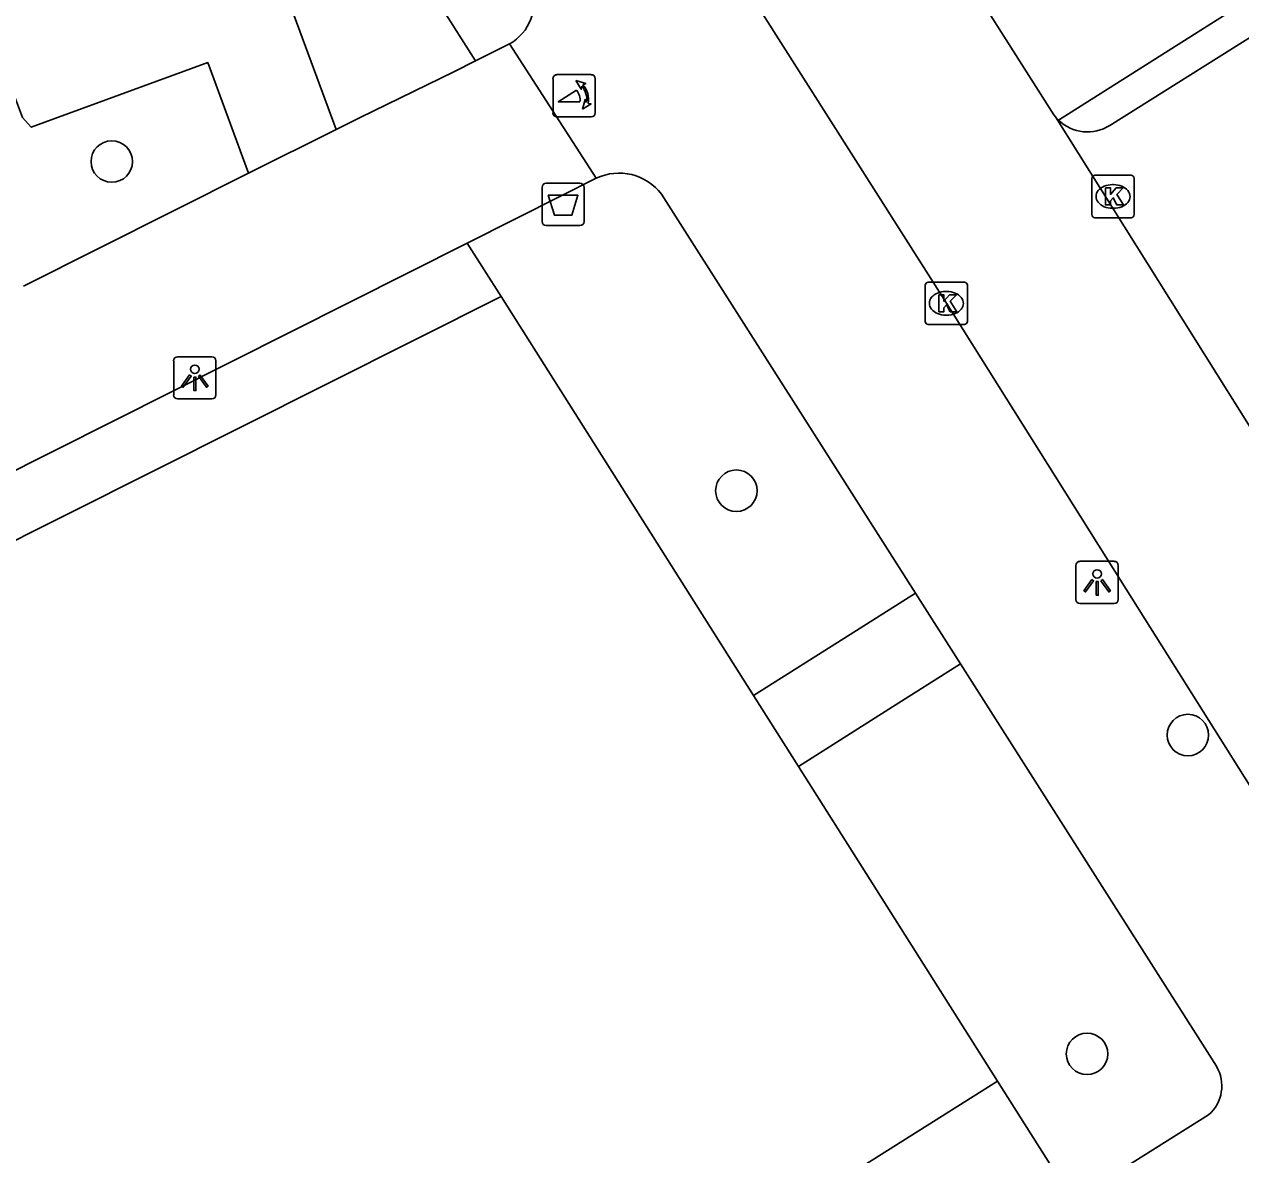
# Model space of a CAD drawing. Extents: x 162347 to 162868, y 381221 to 381813.
# Drawn here: x 162549.42 to 162578.1, y 381475.54 to 381502.19 of the extents above; entities that cross this region are included whole.
import ezdxf

# ---------------------------------------------------------------- set-up
doc = ezdxf.new("R2010")
doc.units = 0
for name, color, linetype in [('IMGEO_Afvalbak', 7, 'Continuous'), ('IMGEO_Boom', 7, 'Continuous'), ('IMGEO_Groenvoorziening', 7, 'Continuous'), ('IMGEO_Kolk', 7, 'Continuous'), ('IMGEO_Lichtpunt', 7, 'Continuous'), ('IMGEO_Parkeervlak_open', 7, 'Continuous'), ('IMGEO_Poller', 7, 'Continuous'), ('IMGEO_Rijbaan_lokaal_open', 7, 'Continuous'), ('IMGEO_Voetpad_open', 7, 'Continuous')]:
    doc.layers.add(name, color=color, linetype=linetype)

msp = doc.modelspace()

# ---------------------------------------------------------------- linework, layer by layer
at = {"layer": 'IMGEO_Afvalbak'}
for p, q in [((162561.626, 381497.548), (162561.626, 381498.348)), ((162561.626, 381498.348), (162561.626, 381497.548)), ((162561.726, 381498.448), (162562.516, 381498.448)), ((162562.516, 381498.448), (162561.726, 381498.448)), ((162562.616, 381498.348), (162562.616, 381497.548)), ((162562.616, 381497.548), (162562.616, 381498.348)), ((162562.516, 381497.448), (162561.726, 381497.448)), ((162561.726, 381497.448), (162562.516, 381497.448))]:
    msp.add_line(p, q, dxfattribs=at)
msp.add_lwpolyline([(162561.769, 381498.162), (162562.473, 381498.162), (162562.324, 381497.692), (162561.918, 381497.692), (162561.769, 381498.162)], dxfattribs=at)
for centre, start, end in [((162561.726, 381498.348), 90, 180), ((162561.726, 381498.348), 90, 180), ((162562.516, 381498.348), 0, 90), ((162562.516, 381498.348), 360, 90), ((162561.726, 381497.548), 180, 270), ((162561.726, 381497.548), 180, 270), ((162562.516, 381497.548), 270, 0), ((162562.516, 381497.548), 270, 0)]:
    msp.add_arc(centre, 0.1, start, end, dxfattribs=at)
at = {"layer": 'IMGEO_Boom'}
for centre in [(162551.479, 381498.959), (162566.208, 381491.195), (162576.854, 381485.433), (162574.477, 381477.913)]:
    msp.add_circle(centre, 0.489, dxfattribs=at)
at = {"layer": 'IMGEO_Groenvoorziening'}
for points in [[(162560.058, 381501.335), (162538.625, 381535.045)], [(162550.736, 381511.338), (162552.276, 381511.89), (162556.772, 381499.718)], [(162554.707, 381498.682), (162553.744, 381501.291), (162549.58, 381499.767), (162549.377, 381500), (162545.78, 381509.563), (162550.736, 381511.338)], [(162559.862, 381497.036), (162560.659, 381495.777)], [(162560.659, 381495.777), (162538.071, 381484.442), (162500, 381465.338), (162494.068, 381462.441)], [(162566.612, 381486.366), (162560.659, 381495.777)], [(162567.67, 381484.693), (162572.367, 381477.268)], [(162572.367, 381477.268), (162564.943, 381472.596)], [(162572.367, 381477.268), (162574.139, 381474.467)]]:
    msp.add_lwpolyline(points, dxfattribs=at)
at = {"layer": 'IMGEO_Kolk'}
for p, q in [((162574.588, 381497.709), (162574.588, 381498.561)), ((162574.663, 381498.635), (162575.515, 381498.635)), ((162575.589, 381498.561), (162575.589, 381497.709)), ((162575.076, 381498.415), (162575.101, 381498.415)), ((162575.515, 381497.635), (162574.663, 381497.635)), ((162575.099, 381497.855), (162575.074, 381497.855)), ((162570.658, 381495.189), (162570.658, 381496.041)), ((162570.733, 381496.115), (162571.585, 381496.115)), ((162571.659, 381496.041), (162571.659, 381495.189)), ((162571.146, 381495.895), (162571.171, 381495.895)), ((162571.169, 381495.335), (162571.144, 381495.335)), ((162571.585, 381495.115), (162570.733, 381495.115))]:
    msp.add_line(p, q, dxfattribs=at)
for points in [[(162574.588, 381497.709), (162574.588, 381498.561)], [(162574.663, 381498.635), (162575.515, 381498.635)], [(162575.589, 381498.561), (162575.589, 381497.709)], [(162574.909, 381498.335), (162575.032, 381498.335), (162575.032, 381498.184), (162575.162, 381498.335), (162575.326, 381498.335), (162575.18, 381498.184), (162575.333, 381497.935), (162575.181, 381497.935), (162575.096, 381498.099), (162575.032, 381498.032), (162575.032, 381497.935), (162574.909, 381497.935), (162574.909, 381498.335)], [(162575.515, 381497.635), (162574.663, 381497.635)], [(162570.658, 381495.189), (162570.658, 381496.041)], [(162570.733, 381496.115), (162571.585, 381496.115)], [(162571.659, 381496.041), (162571.659, 381495.189)], [(162570.979, 381495.815), (162571.102, 381495.815), (162571.102, 381495.664), (162571.232, 381495.815), (162571.396, 381495.815), (162571.25, 381495.664), (162571.403, 381495.415), (162571.251, 381495.415), (162571.166, 381495.579), (162571.102, 381495.512), (162571.102, 381495.415), (162570.979, 381495.415), (162570.979, 381495.815)], [(162571.585, 381495.115), (162570.733, 381495.115)]]:
    msp.add_lwpolyline(points, dxfattribs=at)
for centre, start, end in [((162574.665, 381498.559), 91.552, 178.448), ((162574.665, 381498.559), 91.552, 178.448), ((162575.513, 381498.559), 1.552, 88.448), ((162575.513, 381498.559), 1.552, 88.448), ((162574.665, 381497.711), 181.552, 268.448), ((162574.665, 381497.711), 181.552, 268.448), ((162575.513, 381497.711), 271.552, 358.448), ((162575.513, 381497.711), 271.552, 358.448), ((162570.735, 381496.039), 91.552, 178.448), ((162570.735, 381496.039), 91.552, 178.448), ((162571.583, 381496.039), 1.552, 88.448), ((162571.583, 381496.039), 1.552, 88.448), ((162570.735, 381495.191), 181.552, 268.448), ((162570.735, 381495.191), 181.552, 268.448), ((162571.583, 381495.191), 271.552, 358.448), ((162571.583, 381495.191), 271.552, 358.448)]:
    msp.add_arc(centre, 0.0765, start, end, dxfattribs=at)
for centre, major_axis, ratio, start_param, end_param in [((162575.075, 381498.135), (-0.387, 0.002), 0.722429, 4.712389, 7.853982), ((162575.1, 381498.135), (-0.39, 0.002), 0.717154, 1.570796, 4.712389), ((162571.145, 381495.615), (-0.387, 0.002), 0.722429, 4.712389, 7.853982), ((162571.17, 381495.615), (-0.39, 0.002), 0.717154, 1.570796, 4.712389)]:
    msp.add_ellipse(centre, major_axis=major_axis, ratio=ratio, start_param=start_param, end_param=end_param, dxfattribs=at)
at = {"layer": 'IMGEO_Lichtpunt'}
for p, q in [((162552.939, 381494.261), (162552.939, 381493.454)), ((162552.939, 381494.261), (162552.939, 381493.454)), ((162553.841, 381494.356), (162553.033, 381494.356)), ((162553.841, 381494.356), (162553.033, 381494.356)), ((162553.935, 381493.454), (162553.935, 381494.261)), ((162553.935, 381493.454), (162553.935, 381494.261)), ((162553.033, 381493.36), (162553.841, 381493.36)), ((162553.033, 381493.36), (162553.841, 381493.36)), ((162574.216, 381489.435), (162574.216, 381488.628)), ((162574.216, 381489.435), (162574.216, 381488.628)), ((162575.118, 381489.53), (162574.31, 381489.53)), ((162575.118, 381489.53), (162574.31, 381489.53)), ((162575.212, 381488.628), (162575.212, 381489.435)), ((162575.212, 381488.628), (162575.212, 381489.435)), ((162574.31, 381488.534), (162575.118, 381488.534)), ((162574.31, 381488.534), (162575.118, 381488.534))]:
    msp.add_line(p, q, dxfattribs=at)
for points in [[(162553.313, 381493.925), (162553.352, 381493.897), (162553.164, 381493.635), (162553.126, 381493.662), (162553.313, 381493.925)], [(162553.525, 381493.897), (162553.563, 381493.924), (162553.75, 381493.662), (162553.711, 381493.634), (162553.525, 381493.897)], [(162553.415, 381493.877), (162553.462, 381493.877), (162553.462, 381493.555), (162553.415, 381493.555), (162553.415, 381493.877)], [(162574.59, 381489.099), (162574.629, 381489.071), (162574.441, 381488.809), (162574.403, 381488.836), (162574.59, 381489.099)], [(162574.692, 381489.051), (162574.739, 381489.051), (162574.739, 381488.729), (162574.692, 381488.729), (162574.692, 381489.051)], [(162574.802, 381489.071), (162574.84, 381489.098), (162575.027, 381488.836), (162574.988, 381488.808), (162574.802, 381489.071)]]:
    msp.add_lwpolyline(points, dxfattribs=at)
for centre in [(162553.438, 381494.059), (162574.715, 381489.233)]:
    msp.add_circle(centre, 0.0994, dxfattribs=at)
for centre, start, end in [((162553.033, 381494.261), 90, 180), ((162553.033, 381494.261), 90, 180), ((162553.841, 381494.261), 0, 90), ((162553.841, 381494.261), 0, 90), ((162553.033, 381493.454), 180, 270), ((162553.033, 381493.454), 180, 270), ((162553.841, 381493.454), 270, 0), ((162553.841, 381493.454), 270, 360), ((162574.31, 381489.435), 90, 180), ((162574.31, 381489.435), 90, 180), ((162575.118, 381489.435), 0, 90), ((162575.118, 381489.435), 0, 90), ((162574.31, 381488.628), 180, 270), ((162574.31, 381488.628), 180, 270), ((162575.118, 381488.628), 270, 0), ((162575.118, 381488.628), 270, 360)]:
    msp.add_arc(centre, 0.0946, start, end, dxfattribs=at)
at = {"layer": 'IMGEO_Parkeervlak_open'}
msp.add_lwpolyline([(162573.732, 381500.011), (162573.805, 381499.933)], dxfattribs=at)
at = {"layer": 'IMGEO_Poller'}
for p, q in [((162561.884, 381500.913), (162561.884, 381500.106)), ((162561.884, 381500.913), (162561.884, 381500.106)), ((162562.786, 381501.008), (162561.978, 381501.008)), ((162562.786, 381501.008), (162561.978, 381501.008)), ((162562.88, 381500.106), (162562.88, 381500.913)), ((162562.88, 381500.106), (162562.88, 381500.913)), ((162561.978, 381500.011), (162562.786, 381500.011)), ((162561.978, 381500.011), (162562.786, 381500.011))]:
    msp.add_line(p, q, dxfattribs=at)
for points in [[(162562.563, 381500.737), (162562.551, 381500.664), (162562.426, 381500.869)], [(162562.426, 381500.869), (162562.657, 381500.803), (162562.586, 381500.771)], [(162562.519, 381500.364), (162562.006, 381500.364), (162562.436, 381500.639)], [(162562.579, 381500.192), (162562.645, 381500.423), (162562.675, 381500.355)], [(162562.711, 381500.328), (162562.783, 381500.317), (162562.579, 381500.192)]]:
    msp.add_lwpolyline(points, dxfattribs=at)
for centre, radius, start, end in [((162561.978, 381500.913), 0.0946, 90, 180), ((162561.978, 381500.913), 0.0946, 90, 180), ((162562.786, 381500.913), 0.0946, 0, 90), ((162562.786, 381500.913), 0.0946, 0, 90), ((162562.191, 381500.414), 0.332, 351.3247, 42.4854), ((162562.205, 381500.424), 0.476, 351.7527, 41.1691), ((162562.205, 381500.424), 0.516, 349.3569, 42.2912), ((162561.978, 381500.106), 0.0946, 180, 270), ((162561.978, 381500.106), 0.0946, 180, 270), ((162562.786, 381500.106), 0.0946, 270, 0), ((162562.786, 381500.106), 0.0946, 270, 0)]:
    msp.add_arc(centre, radius, start, end, dxfattribs=at)
at = {"layer": 'IMGEO_Rijbaan_lokaal_open'}
for points in [[(162579.561, 381482.257), (162575.133, 381489.296), (162571.159, 381495.615), (162564.586, 381505.98), (162564.479, 381506.132)], [(162573.732, 381500.011), (162573.691, 381500.063), (162570.91, 381504.449), (162570.854, 381504.569)], [(162579.695, 381490.504), (162573.732, 381500.011)]]:
    msp.add_lwpolyline(points, dxfattribs=at)
at = {"layer": 'IMGEO_Voetpad_open'}
for points in [[(162570.854, 381504.569), (162578.487, 381509.446), (162581.439, 381504.773), (162573.805, 381499.933)], [(162575.012, 381499.809), (162578.544, 381502.028)], [(162560.058, 381501.335), (162560.856, 381501.733)], [(162560.856, 381501.733), (162562.901, 381498.564)], [(162556.772, 381499.718), (162557.334, 381500), (162559.543, 381501.078), (162560.058, 381501.335)], [(162556.772, 381499.718), (162554.707, 381498.682)], [(162554.707, 381498.682), (162549.397, 381496.018)], [(162559.862, 381497.036), (162562.093, 381498.158), (162562.901, 381498.564)], [(162564.445, 381498.187), (162570.429, 381488.78)], [(162494.068, 381462.441), (162494.61, 381464.221), (162500, 381466.932), (162559.862, 381497.036)], [(162566.612, 381486.366), (162568.738, 381487.711), (162570.429, 381488.78)], [(162570.429, 381488.78), (162571.491, 381487.11)], [(162571.491, 381487.11), (162569.801, 381486.041), (162567.67, 381484.693)], [(162577.526, 381477.623), (162571.491, 381487.11)], [(162567.67, 381484.693), (162566.612, 381486.366)], [(162574.139, 381474.467), (162576.301, 381475.822), (162577.344, 381476.475)]]:
    msp.add_lwpolyline(points, dxfattribs=at)
for centre, radius, start, end in [((162560.305, 381502.721), 1.132, 299.1523, 18.9596), ((162574.488, 381500.644), 0.986, 226.1583, 302.1104), ((162563.442, 381497.431), 1.255, 37.0072, 115.5498), ((162576.747, 381477.158), 0.907, 311.1529, 30.8301)]:
    msp.add_arc(centre, radius, start, end, dxfattribs=at)

doc.saveas('drawing.dxf')
